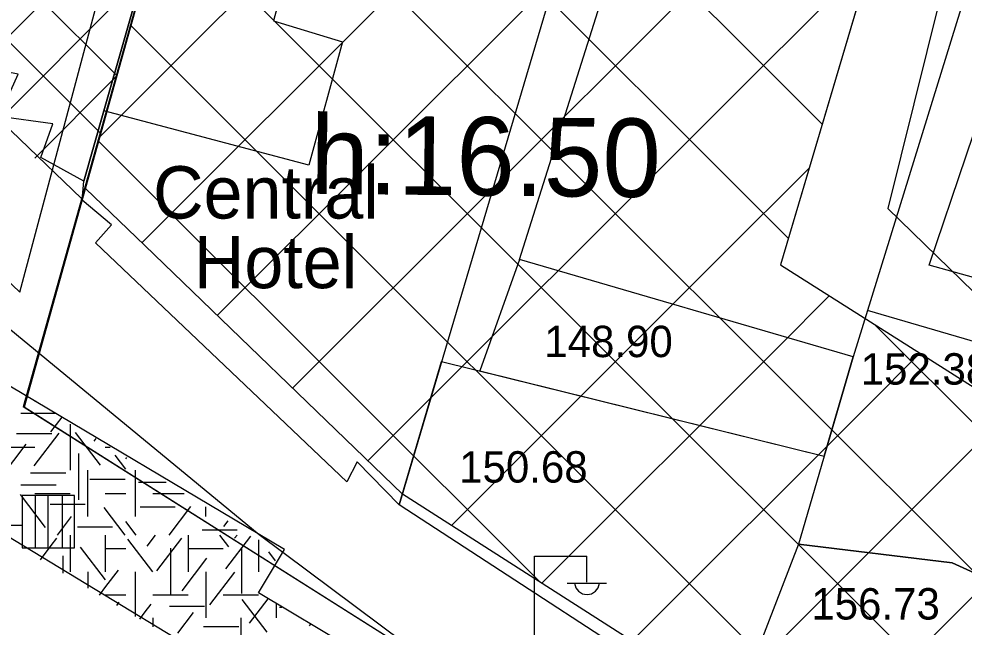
# Model space of a CAD drawing. Extents: x 419677 to 421689, y 4450851 to 4452923.
# Drawn here: x 420295.65 to 420331.75, y 4452030.41 to 4452053.66 of the extents above; entities that cross this region are included whole.
import ezdxf

# ---------------------------------------------------------------- set-up
doc = ezdxf.new("R2010")
doc.units = 0
for name, color, linetype in [('AA_HH', 7, 'Continuous'), ('Level 10', 7, 'Continuous'), ('Level 15', 7, 'Continuous'), ('Level 27', 7, 'Continuous'), ('Level 28', 7, 'Continuous'), ('Level 30', 7, 'Continuous'), ('Level 34', 7, 'Continuous'), ('Level 41', 7, 'Continuous'), ('Level 57', 7, 'Continuous'), ('Level 62', 7, 'Continuous'), ('Level 9', 7, 'Continuous')]:
    doc.layers.add(name, color=color, linetype=linetype)

msp = doc.modelspace()

# ---------------------------------------------------------------- linework, layer by layer
at = {"layer": 'AA_HH'}
for p, q in [((420297.77, 4452035.44), (420295.77, 4452035.44)), ((420295.77, 4452035.44), (420295.77, 4452033.44)), ((420297.77, 4452035.44), (420295.77, 4452035.44)), ((420295.77, 4452035.44), (420295.77, 4452033.44)), ((420296.275, 4452033.44), (420296.275, 4452035.44)), ((420296.77, 4452033.44), (420296.77, 4452035.44)), ((420297.318, 4452033.44), (420297.318, 4452035.44)), ((420297.77, 4452033.44), (420297.77, 4452035.44)), ((420297.77, 4452033.44), (420297.77, 4452035.44)), ((420295.77, 4452033.44), (420297.77, 4452033.44)), ((420295.77, 4452033.44), (420297.77, 4452033.44)), ((420315.344, 4452028.128), (420315.344, 4452033.128)), ((420315.344, 4452033.128), (420317.344, 4452033.128)), ((420317.344, 4452032.128), (420317.344, 4452033.128)), ((420316.584, 4452032.088), (420318.084, 4452032.088))]:
    msp.add_line(p, q, dxfattribs=at)
msp.add_lwpolyline([(420420.283, 4451972.04), (420421.029, 4451970.095), (420421.342, 4451968.715), (420420.96, 4451967.485), (420420.456, 4451967.019), (420419.682, 4451966.656), (420419.467, 4451966.604), (420419.102, 4451966.589), (420380.556, 4451986.723), (420357.561, 4451999.25), (420318.688, 4452023.585), (420304.823, 4452033.943), (420285.337, 4452050.002), (420272.264, 4452064.398), (420263.435, 4452076.857), (420254.665, 4452090.863), (420245.178, 4452107.602), (420239.444, 4452119.113), (420237.151, 4452126.743), (420229.958, 4452160.587), (420223.737, 4452191.2), (420219.459, 4452205.797)], dxfattribs=at)
for points in [[(420292.756, 4452083.868), (420307.436, 4452079.637), (420301.393, 4452058.922), (420298.89, 4452050.15), (420298.128, 4452047.461), (420296.491, 4452048.363), (420296.948, 4452049.646), (420294.88, 4452049.925), (420295.622, 4452051.546), (420293.173, 4452052.015), (420293.744, 4452054.265), (420291.005, 4452054.784), (420291.619, 4452056.1), (420289.191, 4452056.626), (420287.669, 4452059), (420285.929, 4452059.207)], [(420335.913, 4452071.079), (420349.89, 4452066.699), (420344.56, 4452047.485), (420342.586, 4452040.861), (420330.407, 4452044.249), (420334.656, 4452056.792), (420332.214, 4452057.576)], [(420305.633, 4452060.032), (420314.841, 4452057.465), (420314.338, 4452055.469), (420316.088, 4452055.088), (420310.169, 4452035.09), (420308.564, 4452036.726), (420308.167, 4452035.967), (420298.57, 4452045.102), (420299.178, 4452045.795), (420298.07, 4452046.732), (420298.128, 4452047.461), (420298.89, 4452050.15), (420301.393, 4452058.922), (420302.087, 4452061.302)], [(420332.672, 4452057.429), (420327.504, 4452040.743), (420314.771, 4452044.466), (420319.975, 4452060.971)], [(420301.393, 4452058.922), (420306.411, 4452057.489), (420305.366, 4452053.586), (420308.009, 4452052.784), (420306.717, 4452048.067), (420298.89, 4452050.15)], [(420314.771, 4452044.466), (420313.249, 4452040.203), (420326.401, 4452036.941), (420327.504, 4452040.743)], [(420328.054, 4452042.52), (420327.504, 4452040.743), (420325.427, 4452033.582), (420331.288, 4452032.871), (420338.855, 4452029.424), (420339.966, 4452031.525), (420340.852, 4452035.042), (420341.876, 4452038.48)], [(420311.79, 4452040.565), (420326.401, 4452036.941), (420325.427, 4452033.582), (420322.994, 4452027.277), (420322.84, 4452026.834), (420310.169, 4452035.09)], [(420325.427, 4452033.582), (420322.994, 4452027.277), (420333.507, 4452020.339), (420334.327, 4452020.898), (420337.865, 4452027.552), (420338.855, 4452029.424), (420331.288, 4452032.871)]]:
    msp.add_lwpolyline(points, close=True, dxfattribs=at)
msp.add_arc((420317.345, 4452032.131), 0.474, 184.8384, 355.1464, dxfattribs=at)
at = {"layer": 'Level 10'}
for p in [(420308.586, 4452084.412), (420345.721, 4452007.281)]:
    msp.add_line(p, (420295.814, 4452038.838), dxfattribs=at)
for points in [[(420289.665, 4452048.961), (420295.681, 4452043.217), (420307.877, 4452088.938)], [(420310.312, 4452088.984), (420309.767, 4452087.535), (420336.779, 4452078.43), (420328.838, 4452046.411), (420341.019, 4452034.555), (420411.384, 4452014.406)]]:
    msp.add_lwpolyline(points, dxfattribs=at)
at = {"layer": 'Level 15'}
for p, q in [((420293.426, 4452051.169), (420301.545, 4452059.288)), ((420299.368, 4452051.519), (420292.341, 4452058.546)), ((420298.749, 4452049.31), (420291.724, 4452056.335)), ((420294.84, 4452049.755), (420300.444, 4452055.359)), ((420296.254, 4452048.341), (420299.343, 4452051.43))]:
    msp.add_line(p, q, dxfattribs=at)
at = {"layer": 'Level 27'}
for points in [[(420300.451, 4452044.999), (420298.188, 4452047.183)], [(420300.451, 4452044.999), (420298.188, 4452047.183)], [(420425.863, 4451988.129), (420392.21, 4451997.82), (420377.38, 4452002.22), (420350.95, 4452009.73), (420333.9, 4452020.38), (420310.3, 4452035.49), (420300.451, 4452044.999)], [(420425.863, 4451988.129), (420392.21, 4451997.82), (420377.38, 4452002.22), (420350.95, 4452009.73), (420333.9, 4452020.38), (420310.3, 4452035.49), (420300.451, 4452044.999)]]:
    msp.add_lwpolyline(points, dxfattribs=at)
at = {"layer": 'Level 28'}
for points in [[(420333.035, 4452072.273), (420324.731, 4452044.259), (420348.308, 4452029.309)], [(420333.035, 4452072.273), (420324.731, 4452044.259), (420348.308, 4452029.309)], [(420298.043, 4452046.793), (420290.958, 4452053.594)]]:
    msp.add_lwpolyline(points, dxfattribs=at)
at = {"layer": 'Level 34'}
for p, q in [((420302.651, 4452053.066), (420321.26, 4452071.675)), ((420302.651, 4452053.066), (420321.26, 4452071.675)), ((420323.003, 4452052.96), (420307.463, 4452068.5)), ((420323.003, 4452052.96), (420307.463, 4452068.5)), ((420300.529, 4452045.287), (420320.393, 4452065.151)), ((420300.529, 4452045.287), (420320.393, 4452065.151)), ((420322.656, 4452047.65), (420306.112, 4452064.194)), ((420322.656, 4452047.65), (420306.112, 4452064.194)), ((420303.222, 4452042.323), (420322.114, 4452061.215)), ((420303.222, 4452042.323), (420322.114, 4452061.215)), ((420356.495, 4452008.155), (420304.761, 4452059.888)), ((420356.495, 4452008.155), (420304.761, 4452059.888)), ((420306.1, 4452039.544), (420323.246, 4452056.69)), ((420306.1, 4452039.544), (420323.246, 4452056.69)), ((420322.851, 4452050.639), (420328.211, 4452055.999)), ((420322.851, 4452050.639), (420328.211, 4452055.999)), ((420346.454, 4452012.538), (420303.41, 4452055.582)), ((420346.454, 4452012.538), (420303.41, 4452055.582)), ((420302.141, 4452051.195), (420299.926, 4452053.41)), ((420302.141, 4452051.195), (420299.926, 4452053.41)), ((420298.737, 4452049.152), (420302.651, 4452053.066)), ((420298.737, 4452049.152), (420302.651, 4452053.066)), ((420323.003, 4452052.96), (420323.003, 4452052.96)), ((420326.325, 4452049.638), (420323.003, 4452052.96)), ((420323.003, 4452052.96), (420323.003, 4452052.96)), ((420326.325, 4452049.638), (420323.003, 4452052.96)), ((420331.274, 4452022.061), (420302.141, 4452051.195)), ((420331.274, 4452022.061), (420302.141, 4452051.195)), ((420308.978, 4452036.766), (420322.851, 4452050.639)), ((420308.978, 4452036.766), (420322.851, 4452050.639)), ((420300.928, 4452046.75), (420298.691, 4452048.987)), ((420300.928, 4452046.75), (420298.691, 4452048.987)), ((420322.456, 4452044.587), (420325.828, 4452047.959)), ((420322.456, 4452044.587), (420325.828, 4452047.959)), ((420325.032, 4452045.274), (420322.656, 4452047.65)), ((420325.032, 4452045.274), (420322.656, 4452047.65)), ((420315.55, 4452032.129), (420300.928, 4452046.75)), ((420315.55, 4452032.129), (420300.928, 4452046.75)), ((420300.344, 4452045.102), (420300.529, 4452045.287)), ((420300.344, 4452045.102), (420300.529, 4452045.287)), ((420312.165, 4452034.296), (420322.456, 4452044.587)), ((420312.165, 4452034.296), (420322.456, 4452044.587)), ((420324.692, 4452041.166), (420326.6, 4452043.074)), ((420324.692, 4452041.166), (420326.6, 4452043.074)), ((420339.024, 4452031.282), (420328.327, 4452041.979)), ((420339.024, 4452031.282), (420328.327, 4452041.979)), ((420315.614, 4452032.088), (420324.692, 4452041.166)), ((420315.614, 4452032.088), (420324.692, 4452041.166)), ((420328.04, 4452038.857), (420330.062, 4452040.879)), ((420328.04, 4452038.857), (420330.062, 4452040.879)), ((420319.063, 4452029.88), (420328.04, 4452038.857)), ((420319.063, 4452029.88), (420328.04, 4452038.857)), ((420331.388, 4452036.548), (420333.524, 4452038.684)), ((420331.388, 4452036.548), (420333.524, 4452038.684)), ((420322.512, 4452027.672), (420331.388, 4452036.548)), ((420322.512, 4452027.672), (420331.388, 4452036.548)), ((420325.96, 4452025.463), (420334.736, 4452034.239)), ((420325.96, 4452025.463), (420334.736, 4452034.239))]:
    msp.add_line(p, q, dxfattribs=at)
at = {"layer": 'Level 41'}
for p, q in [((420296.262, 4452039.055), (420296.31, 4452039.055)), ((420295.722, 4452038.585), (420297.062, 4452038.585)), ((420296.872, 4452037.871), (420297.301, 4452038.436)), ((420297.605, 4452038.172), (420297.605, 4452036.405)), ((420295.562, 4452037.815), (420296.905, 4452037.815)), ((420296.232, 4452036.574), (420297.182, 4452037.824)), ((420298.762, 4452036.608), (420297.813, 4452037.857)), ((420298.523, 4452037.52), (420298.601, 4452037.623)), ((420294.919, 4452037.288), (420296.262, 4452037.288)), ((420294.98, 4452036.154), (420295.929, 4452037.403)), ((420298.948, 4452037.288), (420299.137, 4452037.288)), ((420297.923, 4452037.05), (420297.923, 4452035.282)), ((420299.736, 4452036.448), (420299.33, 4452036.982)), ((420299.736, 4452036.842), (420299.773, 4452036.891)), ((420296.096, 4452036.307), (420297.439, 4452036.307)), ((420298.277, 4452034.637), (420298.277, 4452036.405)), ((420300.098, 4452034.637), (420300.098, 4452036.405)), ((420295.722, 4452035.851), (420297.065, 4452035.851)), ((420298.359, 4452036.062), (420299.702, 4452036.062)), ((420300.221, 4452035.956), (420301.268, 4452035.956)), ((420296.658, 4452034.226), (420295.708, 4452035.475)), ((420296.262, 4452035.521), (420297.605, 4452035.521)), ((420298.948, 4452035.521), (420299.736, 4452035.521)), ((420300.769, 4452035.521), (420301.964, 4452035.521)), ((420296.841, 4452035.114), (420298.184, 4452035.114)), ((420299.707, 4452033.928), (420298.905, 4452034.984)), ((420300.275, 4452035.01), (420301.617, 4452035.01)), ((420301.383, 4452033.928), (420302.212, 4452035.019)), ((420302.784, 4452034.637), (420302.784, 4452035.009)), ((420297.124, 4452033.928), (420297.661, 4452034.634)), ((420300.13, 4452033.928), (420299.736, 4452034.446)), ((420303.474, 4452034.261), (420303.637, 4452034.476)), ((420294.418, 4452034.309), (420295.761, 4452034.309)), ((420297.88, 4452034.24), (420299.223, 4452034.24)), ((420302.645, 4452034.134), (420303.988, 4452034.134)), ((420296.883, 4452033.528), (420297.101, 4452033.815)), ((420297.605, 4452033.928), (420297.605, 4452032.847)), ((420298.948, 4452033.928), (420298.948, 4452032.53)), ((420298.948, 4452033.928), (420298.948, 4452032.53)), ((420300.757, 4452032.53), (420299.808, 4452033.78)), ((420300.546, 4452033.511), (420300.863, 4452033.928)), ((420300.917, 4452032.565), (420301.866, 4452033.815)), ((420302.112, 4452033.928), (420302.112, 4452032.53)), ((420303.661, 4452033.476), (420303.317, 4452033.928)), ((420303.554, 4452032.634), (420304.504, 4452033.884)), ((420303.887, 4452033.808), (420303.978, 4452033.928)), ((420304.798, 4452033.75), (420304.798, 4452032.53)), ((420296.469, 4452032.983), (420296.883, 4452033.528)), ((420296.883, 4452033.528), (420296.883, 4452033.528)), ((420298.949, 4452032.214), (420298, 4452033.463)), ((420298.948, 4452033.414), (420299.736, 4452033.414)), ((420301.437, 4452033.426), (420301.437, 4452031.659)), ((420302.112, 4452033.414), (420303.455, 4452033.414)), ((420304.154, 4452033.461), (420304.154, 4452031.694)), ((420297.323, 4452033.14), (420297.323, 4452033.072)), ((420297.323, 4452033.072), (420297.323, 4452032.474)), ((420301.877, 4452031.793), (420302.826, 4452033.043)), ((420305.452, 4452032.942), (420305.189, 4452033.288)), ((420297.605, 4452032.847), (420297.605, 4452032.53)), ((420298.971, 4452031.961), (420299.446, 4452032.587)), ((420298.277, 4452032.53), (420298.277, 4452032.411)), ((420298.277, 4452032.53), (420298.277, 4452032.411)), ((420298.277, 4452032.411), (420298.277, 4452031.905)), ((420298.277, 4452032.411), (420298.277, 4452031.905)), ((420300.098, 4452031.229), (420300.098, 4452032.53)), ((420302.784, 4452032.53), (420302.784, 4452030.763)), ((420302.943, 4452031.268), (420303.892, 4452032.518)), ((420298.725, 4452031.637), (420298.971, 4452031.961)), ((420298.971, 4452031.961), (420298.971, 4452031.961)), ((420298.948, 4452031.646), (420299.455, 4452031.646)), ((420299.455, 4452031.646), (420299.736, 4452031.646)), ((420300.769, 4452031.646), (420302.112, 4452031.646)), ((420303.455, 4452031.646), (420304.798, 4452031.646)), ((420304.46, 4452030.567), (420305.164, 4452031.492)), ((420299.385, 4452031.244), (420299.473, 4452031.36)), ((420300.098, 4452030.819), (420300.098, 4452031.229)), ((420300.466, 4452030.99), (420300.695, 4452031.291)), ((420301.393, 4452031.212), (420302.736, 4452031.212)), ((420305.126, 4452030.217), (420304.176, 4452031.466)), ((420305.47, 4452031.308), (420305.47, 4452030.763)), ((420305.601, 4452031.176), (420305.689, 4452031.176)), ((420300.262, 4452030.721), (420300.466, 4452030.99)), ((420300.769, 4452030.763), (420300.769, 4452030.418)), ((420301.716, 4452030.179), (420302.32, 4452030.975)), ((420304.127, 4452030.763), (420304.127, 4452028.996)), ((420302.699, 4452030.439), (420304.042, 4452030.439)), ((420306.751, 4452030.462), (420306.789, 4452030.512))]:
    msp.add_line(p, q, dxfattribs=at)
at = {"layer": 'Level 57'}
msp.add_line((420307.33, 4452079.93), (420298.16, 4452047.21), dxfattribs=at)
msp.add_lwpolyline([(420307.33, 4452079.93), (420298.55, 4452048.48)], dxfattribs=at)
msp.add_lwpolyline([(420307.33, 4452079.93), (420298.55, 4452048.48)], dxfattribs=at)
at = {"layer": 'Level 62'}
for p, q in [((420305.795, 4452033.374), (420292.883, 4452041.058)), ((420307.221, 4452026.604), (420287.963, 4452038.266)), ((420304.795, 4452031.722), (420305.795, 4452033.374)), ((420304.795, 4452031.722), (420305.795, 4452033.374)), ((420304.795, 4452031.722), (420305.795, 4452033.374)), ((420314.29, 4452026.071), (420304.795, 4452031.722))]:
    msp.add_line(p, q, dxfattribs=at)
msp.add_open_spline([(420309.361, 4452000.973), (420307.745, 4452017.283), (420272.685, 4452038.193), (420264.007, 4452043.292), (420262.559, 4452044.135)], degree=3, dxfattribs=at)
at = {"layer": 'Level 9'}
for p, q in [((420308.695, 4452084.8), (420295.814, 4452038.838)), ((420374.111, 4451989.328), (420295.814, 4452038.838)), ((420298.525, 4452037.123), (420295.851, 4452038.814)), ((420298.525, 4452037.123), (420295.851, 4452038.814)), ((420374.111, 4451989.328), (420298.525, 4452037.123)), ((420374.111, 4451989.328), (420298.525, 4452037.123))]:
    msp.add_line(p, q, dxfattribs=at)
for points in [[(420308.69, 4452084.802), (420295.851, 4452038.814)], [(420308.69, 4452084.802), (420295.851, 4452038.814)], [(420334.345, 4452076.692), (420324.731, 4452044.259), (420348.309, 4452029.309)], [(420334.345, 4452076.692), (420324.731, 4452044.259), (420348.309, 4452029.309)], [(420334.345, 4452076.692), (420324.731, 4452044.259), (420348.309, 4452029.309)]]:
    msp.add_lwpolyline(points, dxfattribs=at)

# ---------------------------------------------------------------- texts
at = {"layer": 'AA_HH'}
for s, height, p in [('Central', 2, (420300.769, 4452046.03)), ('Hotel', 2, (420302.327, 4452043.368)), ('148.90', 1.2, (420315.713, 4452040.732)), ('152.38', 1.2, (420327.798, 4452039.682)), ('150.68', 1.2, (420312.462, 4452035.936)), ('156.73', 1.2, (420325.912, 4452030.702))]:
    msp.add_text(s, height=height, dxfattribs=at).set_placement(p)
at = {"layer": 'Level 30'}
msp.add_text('h:16.50', height=3, rotation=359.4141, dxfattribs=at).set_placement((420306.766, 4452046.978))
msp.add_text('h:16.50', height=3, rotation=359.4141, dxfattribs=at).set_placement((420306.766, 4452046.978))

doc.saveas('drawing.dxf')
